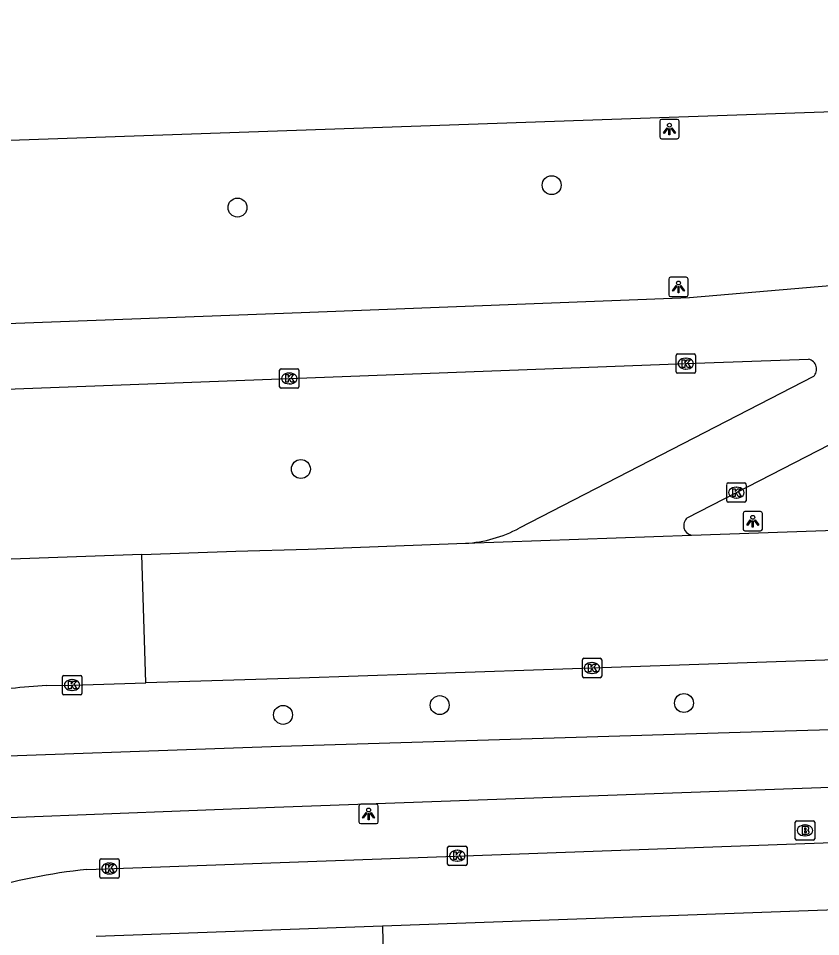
# Model space of a CAD drawing. Extents: x 161084 to 161928, y 385355 to 386522.
# Drawn here: x 161138.98 to 161180.39, y 386453.83 to 386501.2 of the extents above; entities that cross this region are included whole.
import ezdxf

# ---------------------------------------------------------------- set-up
doc = ezdxf.new("R2010")
doc.units = 0
for name, color, linetype in [('IMGEO_Boom', 7, 'Continuous'), ('IMGEO_Brandkraan', 7, 'Continuous'), ('IMGEO_Fietspad_gesloten', 7, 'Continuous'), ('IMGEO_Kolk', 7, 'Continuous'), ('IMGEO_Lichtpunt', 7, 'Continuous'), ('IMGEO_OVBaan_gesloten', 7, 'Continuous'), ('IMGEO_Rijbaan_lokaal_open', 7, 'Continuous'), ('IMGEO_Rijbaan_regionaal_gesloten', 7, 'Continuous'), ('IMGEO_Voetpad_open', 7, 'Continuous')]:
    doc.layers.add(name, color=color, linetype=linetype)

msp = doc.modelspace()

# ---------------------------------------------------------------- linework, layer by layer
at = {"layer": 'IMGEO_Boom'}
for centre in [(161166.507, 386492.594), (161150.29, 386491.437), (161153.563, 386477.952), (161160.728, 386465.776), (161173.335, 386465.883), (161152.641, 386465.271)]:
    msp.add_circle(centre, 0.489, dxfattribs=at)
at = {"layer": 'IMGEO_Brandkraan'}
for p, q in [((161179.083, 386458.887), (161179.083, 386459.739)), ((161179.158, 386459.813), (161180.01, 386459.813)), ((161179.571, 386459.593), (161179.596, 386459.593)), ((161180.084, 386459.739), (161180.084, 386458.887)), ((161179.594, 386459.033), (161179.569, 386459.033)), ((161180.01, 386458.813), (161179.158, 386458.813))]:
    msp.add_line(p, q, dxfattribs=at)
for points in [[(161179.083, 386458.887), (161179.083, 386459.739)], [(161179.158, 386459.813), (161180.01, 386459.813)], [(161179.431, 386459.513), (161179.431, 386459.113), (161179.644, 386459.113)], [(161179.662, 386459.513), (161179.431, 386459.513)], [(161179.61, 386459.432), (161179.556, 386459.432), (161179.556, 386459.356)], [(161179.556, 386459.356), (161179.609, 386459.356)], [(161180.084, 386459.739), (161180.084, 386458.887)], [(161179.618, 386459.28), (161179.556, 386459.28), (161179.556, 386459.199)], [(161179.556, 386459.199), (161179.618, 386459.199)], [(161180.01, 386458.813), (161179.158, 386458.813)]]:
    msp.add_lwpolyline(points, dxfattribs=at)
for centre, radius, start, end in [((161179.16, 386459.737), 0.0765, 91.552, 178.448), ((161179.16, 386459.737), 0.0765, 91.552, 178.448), ((161179.611, 386459.394), 0.0379, 267.8285, 90.9355), ((161179.666, 386459.368), 0.145, 59.4692, 91.5367), ((161179.691, 386459.415), 0.0922, 285.5137, 58.1501), ((161180.008, 386459.737), 0.0765, 1.552, 88.448), ((161180.008, 386459.737), 0.0765, 1.552, 88.448), ((161179.16, 386458.889), 0.0765, 181.552, 268.448), ((161179.16, 386458.889), 0.0765, 181.552, 268.448), ((161179.619, 386459.239), 0.0404, 269.8759, 90.5077), ((161179.65, 386459.364), 0.251, 268.6676, 293.5347), ((161179.696, 386459.223), 0.105, 301.3115, 78.989), ((161180.008, 386458.889), 0.0765, 271.552, 358.448), ((161180.008, 386458.889), 0.0765, 271.552, 358.448)]:
    msp.add_arc(centre, radius, start, end, dxfattribs=at)
for centre, major_axis, ratio, start_param, end_param in [((161179.57, 386459.313), (-0.387, 0.002), 0.722429, 4.712389, 7.853982), ((161179.595, 386459.313), (-0.39, 0.002), 0.717154, 1.570796, 4.712389)]:
    msp.add_ellipse(centre, major_axis=major_axis, ratio=ratio, start_param=start_param, end_param=end_param, dxfattribs=at)
at = {"layer": 'IMGEO_Fietspad_gesloten'}
for points in [[(161324.656, 386469.71), (161323.568, 386469.636), (161318.227, 386469.57), (161259.107, 386467.409), (161209.299, 386465.541), (161190.3, 386464.782), (161176.804, 386464.387), (161152.508, 386463.647), (161134.063, 386462.983), (161123.802, 386461.992), (161118.237, 386461.225), (161117.118, 386461.128)], [(161295.411, 386465.645), (161294.6, 386465.615), (161152.195, 386460.489), (161134.497, 386459.803), (161133.048, 386459.715)]]:
    msp.add_lwpolyline(points, dxfattribs=at)
at = {"layer": 'IMGEO_Kolk'}
for p, q in [((161172.929, 386482.963), (161172.929, 386483.815)), ((161173.004, 386483.889), (161173.856, 386483.889)), ((161173.417, 386483.669), (161173.442, 386483.669)), ((161173.93, 386483.815), (161173.93, 386482.963)), ((161152.463, 386482.199), (161152.463, 386483.051)), ((161152.538, 386483.125), (161153.39, 386483.125)), ((161153.464, 386483.051), (161153.464, 386482.199)), ((161173.44, 386483.109), (161173.415, 386483.109)), ((161152.951, 386482.905), (161152.976, 386482.905)), ((161173.856, 386482.889), (161173.004, 386482.889)), ((161153.39, 386482.125), (161152.538, 386482.125)), ((161152.974, 386482.345), (161152.949, 386482.345)), ((161175.541, 386476.311), (161175.541, 386477.163)), ((161175.616, 386477.237), (161176.468, 386477.237)), ((161176.029, 386477.017), (161176.054, 386477.017)), ((161176.542, 386477.163), (161176.542, 386476.311)), ((161176.052, 386476.457), (161176.027, 386476.457)), ((161176.468, 386476.237), (161175.616, 386476.237)), ((161168.091, 386467.263), (161168.091, 386468.115)), ((161168.166, 386468.189), (161169.018, 386468.189)), ((161168.579, 386467.969), (161168.604, 386467.969)), ((161169.092, 386468.115), (161169.092, 386467.263)), ((161168.602, 386467.409), (161168.577, 386467.409)), ((161141.252, 386466.383), (161141.252, 386467.235)), ((161141.327, 386467.309), (161142.179, 386467.309)), ((161141.74, 386467.089), (161141.765, 386467.089)), ((161142.253, 386467.235), (161142.253, 386466.383)), ((161169.018, 386467.189), (161168.166, 386467.189)), ((161141.763, 386466.529), (161141.738, 386466.529)), ((161142.179, 386466.309), (161141.327, 386466.309)), ((161161.136, 386457.58), (161161.136, 386458.432)), ((161161.211, 386458.506), (161162.063, 386458.506)), ((161162.137, 386458.432), (161162.137, 386457.58)), ((161161.624, 386458.286), (161161.649, 386458.286)), ((161143.179, 386456.922), (161143.179, 386457.774)), ((161143.254, 386457.848), (161144.106, 386457.848)), ((161143.667, 386457.628), (161143.692, 386457.628)), ((161144.18, 386457.774), (161144.18, 386456.922)), ((161162.063, 386457.506), (161161.211, 386457.506)), ((161161.647, 386457.726), (161161.622, 386457.726)), ((161143.69, 386457.068), (161143.665, 386457.068)), ((161144.106, 386456.848), (161143.254, 386456.848))]:
    msp.add_line(p, q, dxfattribs=at)
for points in [[(161172.929, 386482.963), (161172.929, 386483.815)], [(161173.004, 386483.889), (161173.856, 386483.889)], [(161173.25, 386483.589), (161173.373, 386483.589), (161173.373, 386483.438), (161173.503, 386483.589), (161173.667, 386483.589), (161173.521, 386483.438), (161173.674, 386483.189), (161173.522, 386483.189), (161173.437, 386483.353), (161173.373, 386483.286), (161173.373, 386483.189), (161173.25, 386483.189), (161173.25, 386483.589)], [(161173.93, 386483.815), (161173.93, 386482.963)], [(161152.463, 386482.199), (161152.463, 386483.051)], [(161152.538, 386483.125), (161153.39, 386483.125)], [(161153.464, 386483.051), (161153.464, 386482.199)], [(161152.784, 386482.825), (161152.907, 386482.825), (161152.907, 386482.674), (161153.037, 386482.825), (161153.201, 386482.825), (161153.055, 386482.674), (161153.208, 386482.425), (161153.056, 386482.425), (161152.971, 386482.589), (161152.907, 386482.522), (161152.907, 386482.425), (161152.784, 386482.425), (161152.784, 386482.825)], [(161173.856, 386482.889), (161173.004, 386482.889)], [(161153.39, 386482.125), (161152.538, 386482.125)], [(161175.541, 386476.311), (161175.541, 386477.163)], [(161175.616, 386477.237), (161176.468, 386477.237)], [(161175.862, 386476.937), (161175.985, 386476.937), (161175.985, 386476.786), (161176.115, 386476.937), (161176.279, 386476.937), (161176.133, 386476.786), (161176.286, 386476.537), (161176.134, 386476.537), (161176.049, 386476.701), (161175.985, 386476.634), (161175.985, 386476.537), (161175.862, 386476.537), (161175.862, 386476.937)], [(161176.542, 386477.163), (161176.542, 386476.311)], [(161176.468, 386476.237), (161175.616, 386476.237)], [(161168.091, 386467.263), (161168.091, 386468.115)], [(161168.166, 386468.189), (161169.018, 386468.189)], [(161168.412, 386467.889), (161168.535, 386467.889), (161168.535, 386467.738), (161168.665, 386467.889), (161168.829, 386467.889), (161168.683, 386467.738), (161168.836, 386467.489), (161168.684, 386467.489), (161168.599, 386467.653), (161168.535, 386467.586), (161168.535, 386467.489), (161168.412, 386467.489), (161168.412, 386467.889)], [(161169.092, 386468.115), (161169.092, 386467.263)], [(161141.252, 386466.383), (161141.252, 386467.235)], [(161141.327, 386467.309), (161142.179, 386467.309)], [(161141.573, 386467.009), (161141.696, 386467.009), (161141.696, 386466.858), (161141.826, 386467.009), (161141.99, 386467.009), (161141.844, 386466.858), (161141.997, 386466.609), (161141.845, 386466.609), (161141.76, 386466.773), (161141.696, 386466.706), (161141.696, 386466.609), (161141.573, 386466.609), (161141.573, 386467.009)], [(161142.253, 386467.235), (161142.253, 386466.383)], [(161169.018, 386467.189), (161168.166, 386467.189)], [(161142.179, 386466.309), (161141.327, 386466.309)], [(161161.136, 386457.58), (161161.136, 386458.432)], [(161161.211, 386458.506), (161162.063, 386458.506)], [(161162.137, 386458.432), (161162.137, 386457.58)], [(161161.457, 386458.206), (161161.58, 386458.206), (161161.58, 386458.055), (161161.71, 386458.206), (161161.874, 386458.206), (161161.728, 386458.055), (161161.881, 386457.806), (161161.729, 386457.806), (161161.644, 386457.97), (161161.58, 386457.903), (161161.58, 386457.806), (161161.457, 386457.806), (161161.457, 386458.206)], [(161143.179, 386456.922), (161143.179, 386457.774)], [(161143.254, 386457.848), (161144.106, 386457.848)], [(161143.5, 386457.548), (161143.623, 386457.548), (161143.623, 386457.397), (161143.753, 386457.548), (161143.917, 386457.548), (161143.771, 386457.397), (161143.924, 386457.148), (161143.772, 386457.148), (161143.687, 386457.312), (161143.623, 386457.245), (161143.623, 386457.148), (161143.5, 386457.148), (161143.5, 386457.548)], [(161144.18, 386457.774), (161144.18, 386456.922)], [(161162.063, 386457.506), (161161.211, 386457.506)], [(161144.106, 386456.848), (161143.254, 386456.848)]]:
    msp.add_lwpolyline(points, dxfattribs=at)
for centre, start, end in [((161173.006, 386483.813), 91.552, 178.448), ((161173.006, 386483.813), 91.552, 178.448), ((161173.854, 386483.813), 1.552, 88.448), ((161173.854, 386483.813), 1.552, 88.448), ((161152.54, 386483.049), 91.552, 178.448), ((161152.54, 386483.049), 91.552, 178.448), ((161153.388, 386483.049), 1.552, 88.448), ((161153.388, 386483.049), 1.552, 88.448), ((161173.006, 386482.965), 181.552, 268.448), ((161173.006, 386482.965), 181.552, 268.448), ((161173.854, 386482.965), 271.552, 358.448), ((161173.854, 386482.965), 271.552, 358.448), ((161152.54, 386482.201), 181.552, 268.448), ((161152.54, 386482.201), 181.552, 268.448), ((161153.388, 386482.201), 271.552, 358.448), ((161153.388, 386482.201), 271.552, 358.448), ((161175.618, 386477.161), 91.552, 178.448), ((161175.618, 386477.161), 91.552, 178.448), ((161176.466, 386477.161), 1.552, 88.448), ((161176.466, 386477.161), 1.552, 88.448), ((161175.618, 386476.313), 181.552, 268.448), ((161175.618, 386476.313), 181.552, 268.448), ((161176.466, 386476.313), 271.552, 358.448), ((161176.466, 386476.313), 271.552, 358.448), ((161168.168, 386468.113), 91.552, 178.448), ((161168.168, 386468.113), 91.552, 178.448), ((161169.016, 386468.113), 1.552, 88.448), ((161169.016, 386468.113), 1.552, 88.448), ((161141.329, 386467.233), 91.552, 178.448), ((161141.329, 386467.233), 91.552, 178.448), ((161142.177, 386467.233), 1.552, 88.448), ((161142.177, 386467.233), 1.552, 88.448), ((161168.168, 386467.265), 181.552, 268.448), ((161168.168, 386467.265), 181.552, 268.448), ((161169.016, 386467.265), 271.552, 358.448), ((161169.016, 386467.265), 271.552, 358.448), ((161141.329, 386466.385), 181.552, 268.448), ((161141.329, 386466.385), 181.552, 268.448), ((161142.177, 386466.385), 271.552, 358.448), ((161142.177, 386466.385), 271.552, 358.448), ((161161.213, 386458.43), 91.552, 178.448), ((161161.213, 386458.43), 91.552, 178.448), ((161162.061, 386458.43), 1.552, 88.448), ((161162.061, 386458.43), 1.552, 88.448), ((161143.256, 386457.772), 91.552, 178.448), ((161143.256, 386457.772), 91.552, 178.448), ((161144.104, 386457.772), 1.552, 88.448), ((161144.104, 386457.772), 1.552, 88.448), ((161161.213, 386457.582), 181.552, 268.448), ((161161.213, 386457.582), 181.552, 268.448), ((161162.061, 386457.582), 271.552, 358.448), ((161162.061, 386457.582), 271.552, 358.448), ((161143.256, 386456.924), 181.552, 268.448), ((161143.256, 386456.924), 181.552, 268.448), ((161144.104, 386456.924), 271.552, 358.448), ((161144.104, 386456.924), 271.552, 358.448)]:
    msp.add_arc(centre, 0.0765, start, end, dxfattribs=at)
for centre, major_axis, ratio, start_param, end_param in [((161173.416, 386483.389), (-0.387, 0.002), 0.722429, 4.712389, 7.853982), ((161173.441, 386483.389), (-0.39, 0.002), 0.717154, 1.570796, 4.712389), ((161152.95, 386482.625), (-0.387, 0.002), 0.722429, 4.712389, 7.853982), ((161152.975, 386482.625), (-0.39, 0.002), 0.717154, 1.570796, 4.712389), ((161176.028, 386476.737), (-0.387, 0.002), 0.722429, 4.712389, 7.853982), ((161176.053, 386476.737), (-0.39, 0.002), 0.717154, 1.570796, 4.712389), ((161168.578, 386467.689), (-0.387, 0.002), 0.722429, 4.712389, 7.853982), ((161168.603, 386467.689), (-0.39, 0.002), 0.717154, 1.570796, 4.712389), ((161141.739, 386466.809), (-0.387, 0.002), 0.722429, 4.712389, 7.853982), ((161141.764, 386466.809), (-0.39, 0.002), 0.717154, 1.570796, 4.712389), ((161161.623, 386458.006), (-0.387, 0.002), 0.722429, 4.712389, 7.853982), ((161161.648, 386458.006), (-0.39, 0.002), 0.717154, 1.570796, 4.712389), ((161143.666, 386457.348), (-0.387, 0.002), 0.722429, 4.712389, 7.853982), ((161143.691, 386457.348), (-0.39, 0.002), 0.717154, 1.570796, 4.712389)]:
    msp.add_ellipse(centre, major_axis=major_axis, ratio=ratio, start_param=start_param, end_param=end_param, dxfattribs=at)
at = {"layer": 'IMGEO_Lichtpunt'}
for p, q in [((161172.087, 386495.89), (161172.087, 386495.083)), ((161172.087, 386495.89), (161172.087, 386495.083)), ((161172.989, 386495.985), (161172.181, 386495.985)), ((161172.989, 386495.985), (161172.181, 386495.985)), ((161173.083, 386495.083), (161173.083, 386495.89)), ((161173.083, 386495.083), (161173.083, 386495.89)), ((161172.181, 386494.989), (161172.989, 386494.989)), ((161172.181, 386494.989), (161172.989, 386494.989)), ((161173.455, 386487.844), (161172.647, 386487.844)), ((161173.455, 386487.844), (161172.647, 386487.844)), ((161172.553, 386487.749), (161172.553, 386486.942)), ((161172.553, 386487.749), (161172.553, 386486.942)), ((161173.549, 386486.942), (161173.549, 386487.749)), ((161173.549, 386486.942), (161173.549, 386487.749)), ((161172.647, 386486.848), (161173.455, 386486.848)), ((161172.647, 386486.848), (161173.455, 386486.848)), ((161176.387, 386475.666), (161176.387, 386474.859)), ((161176.387, 386475.666), (161176.387, 386474.859)), ((161177.289, 386475.761), (161176.481, 386475.761)), ((161177.289, 386475.761), (161176.481, 386475.761)), ((161177.383, 386474.859), (161177.383, 386475.666)), ((161177.383, 386474.859), (161177.383, 386475.666)), ((161176.481, 386474.765), (161177.289, 386474.765)), ((161176.481, 386474.765), (161177.289, 386474.765)), ((161156.559, 386460.568), (161156.559, 386459.761)), ((161156.559, 386460.568), (161156.559, 386459.761)), ((161157.461, 386460.663), (161156.653, 386460.663)), ((161157.461, 386460.663), (161156.653, 386460.663)), ((161157.555, 386459.761), (161157.555, 386460.568)), ((161157.555, 386459.761), (161157.555, 386460.568)), ((161156.653, 386459.667), (161157.461, 386459.667)), ((161156.653, 386459.667), (161157.461, 386459.667))]:
    msp.add_line(p, q, dxfattribs=at)
for points in [[(161172.461, 386495.554), (161172.5, 386495.526), (161172.312, 386495.264), (161172.274, 386495.291), (161172.461, 386495.554)], [(161172.563, 386495.506), (161172.61, 386495.506), (161172.61, 386495.184), (161172.563, 386495.184), (161172.563, 386495.506)], [(161172.673, 386495.526), (161172.711, 386495.553), (161172.898, 386495.291), (161172.859, 386495.263), (161172.673, 386495.526)], [(161172.927, 386487.413), (161172.966, 386487.385), (161172.778, 386487.123), (161172.74, 386487.15), (161172.927, 386487.413)], [(161173.029, 386487.365), (161173.076, 386487.365), (161173.076, 386487.043), (161173.029, 386487.043), (161173.029, 386487.365)], [(161173.139, 386487.385), (161173.177, 386487.412), (161173.364, 386487.15), (161173.325, 386487.122), (161173.139, 386487.385)], [(161176.761, 386475.33), (161176.8, 386475.302), (161176.612, 386475.04), (161176.574, 386475.067), (161176.761, 386475.33)], [(161176.863, 386475.282), (161176.91, 386475.282), (161176.91, 386474.96), (161176.863, 386474.96), (161176.863, 386475.282)], [(161176.973, 386475.302), (161177.011, 386475.329), (161177.198, 386475.067), (161177.159, 386475.039), (161176.973, 386475.302)], [(161156.933, 386460.232), (161156.972, 386460.204), (161156.784, 386459.942), (161156.746, 386459.969), (161156.933, 386460.232)], [(161157.035, 386460.184), (161157.082, 386460.184), (161157.082, 386459.862), (161157.035, 386459.862), (161157.035, 386460.184)], [(161157.145, 386460.204), (161157.183, 386460.231), (161157.37, 386459.969), (161157.331, 386459.941), (161157.145, 386460.204)]]:
    msp.add_lwpolyline(points, dxfattribs=at)
for centre in [(161172.586, 386495.688), (161173.052, 386487.547), (161176.886, 386475.464), (161157.058, 386460.366)]:
    msp.add_circle(centre, 0.0994, dxfattribs=at)
for centre, start, end in [((161172.181, 386495.89), 90, 180), ((161172.181, 386495.89), 90, 180), ((161172.989, 386495.89), 0, 90), ((161172.989, 386495.89), 0, 90), ((161172.181, 386495.083), 180, 270), ((161172.181, 386495.083), 180, 270), ((161172.989, 386495.083), 270, 0), ((161172.989, 386495.083), 270, 360), ((161172.647, 386487.749), 90, 180), ((161172.647, 386487.749), 90, 180), ((161173.455, 386487.749), 0, 90), ((161173.455, 386487.749), 0, 90), ((161172.647, 386486.942), 180, 270), ((161172.647, 386486.942), 180, 270), ((161173.455, 386486.942), 270, 0), ((161173.455, 386486.942), 270, 360), ((161176.481, 386475.666), 90, 180), ((161176.481, 386475.666), 90, 180), ((161177.289, 386475.666), 0, 90), ((161177.289, 386475.666), 0, 90), ((161176.481, 386474.859), 180, 270), ((161176.481, 386474.859), 180, 270), ((161177.289, 386474.859), 270, 0), ((161177.289, 386474.859), 270, 360), ((161156.653, 386460.568), 90, 180), ((161156.653, 386460.568), 90, 180), ((161157.461, 386460.568), 0, 90), ((161157.461, 386460.568), 0, 90), ((161156.653, 386459.761), 180, 270), ((161156.653, 386459.761), 180, 270), ((161157.461, 386459.761), 270, 0), ((161157.461, 386459.761), 270, 360)]:
    msp.add_arc(centre, 0.0946, start, end, dxfattribs=at)
at = {"layer": 'IMGEO_OVBaan_gesloten'}
for points in [[(161173.719, 386474.54), (161211.751, 386475.863), (161251.627, 386477.255), (161291.616, 386478.624), (161324.224, 386479.78)], [(161162.054, 386474.123), (161173.719, 386474.54)], [(161145.358, 386473.541), (161150.203, 386473.711), (161153.946, 386473.827), (161162.054, 386474.123)], [(161145.358, 386473.541), (161122.196, 386472.727), (161104.723, 386472.104)], [(161145.56, 386466.922), (161145.358, 386473.541)], [(161324.488, 386473.029), (161324.174, 386473.019), (161308.878, 386472.496), (161294.413, 386471.969), (161278.948, 386471.456), (161264.494, 386470.965), (161249.014, 386470.423), (161234.54, 386469.929), (161219.072, 386469.405), (161204.61, 386468.919), (161189.602, 386468.4), (161168.592, 386467.689), (161159.524, 386467.368), (161153.509, 386467.159), (161145.56, 386466.922)], [(161140.444, 386466.789), (161141.753, 386466.809), (161145.56, 386466.922)]]:
    msp.add_lwpolyline(points, dxfattribs=at)
msp.add_arc((161144.954, 386402.833), 64.115, 94.03339, 95.68908, dxfattribs=at)
at = {"layer": 'IMGEO_Rijbaan_lokaal_open'}
for points in [[(161142.519, 386457.293), (161295.516, 386462.834)], [(161295.633, 386459.33), (161289.147, 386459.099), (161157.778, 386454.367)], [(161157.778, 386454.367), (161142.987, 386453.834)]]:
    msp.add_lwpolyline(points, dxfattribs=at)
msp.add_arc((161145.129, 386430.347), 27.072, 95.5328, 107.5433, dxfattribs=at)
at = {"layer": 'IMGEO_Rijbaan_regionaal_gesloten'}
for points in [[(161093.846, 386493.312), (161131.624, 386494.675), (161172.577, 386496.102), (161199.002, 386497.019), (161228.396, 386498.02), (161250.637, 386498.787), (161274.424, 386499.569), (161304.38, 386500.578), (161323.335, 386501.197)], [(161185.096, 386487.771), (161173.629, 386486.789), (161153.578, 386486.017), (161131.936, 386485.207), (161107.09, 386484.31), (161094.257, 386483.836)], [(161104.525, 386480.795), (161105.161, 386480.845), (161113.929, 386481.174), (161123.242, 386481.493), (161125.341, 386481.578), (161131.947, 386481.825), (161152.964, 386482.625), (161173.43, 386483.389), (161179.763, 386483.615)], [(161180.016, 386482.726), (161164.836, 386474.906)], [(161173.508, 386475.428), (161176.042, 386476.737), (161188.049, 386482.912)]]:
    msp.add_lwpolyline(points, dxfattribs=at)
for centre, radius, start, end in [((161179.669, 386483.108), 0.516, 312.31, 79.4616), ((161173.827, 386475.035), 0.506, 129.002, 257.7306), ((161161.677, 386480.797), 6.685, 273.2352, 298.2036)]:
    msp.add_arc(centre, radius, start, end, dxfattribs=at)
at = {"layer": 'IMGEO_Voetpad_open'}
msp.add_lwpolyline([(161157.778, 386454.367), (161157.831, 386452.017)], dxfattribs=at)

doc.saveas('drawing.dxf')
